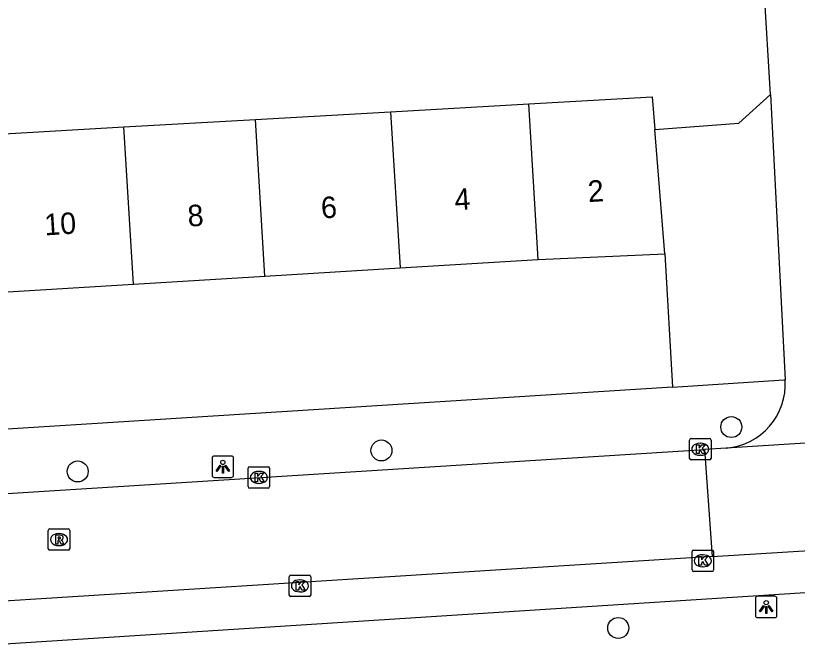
# Model space of a CAD drawing. Extents: x 159689 to 160786, y 387323 to 388339.
# Drawn here: x 160608.43 to 160644.83, y 387581.88 to 387611.35 of the extents above; entities that cross this region are included whole.
import ezdxf

# ---------------------------------------------------------------- set-up
doc = ezdxf.new("R2010")
doc.units = 0
for name, color, linetype in [('IMGEO_Boom', 7, 'Continuous'), ('IMGEO_Kolk', 7, 'Continuous'), ('IMGEO_Lichtpunt', 7, 'Continuous'), ('IMGEO_Pand', 7, 'Continuous'), ('IMGEO_Pand_nummerreeks', 7, 'Continuous'), ('IMGEO_Parkeervlak_open', 7, 'Continuous'), ('IMGEO_Rijbaan_lokaal_open', 7, 'Continuous'), ('IMGEO_Rioolput', 7, 'Continuous'), ('IMGEO_Voetpad_open', 7, 'Continuous')]:
    doc.layers.add(name, color=color, linetype=linetype)

msp = doc.modelspace()

# ---------------------------------------------------------------- linework, layer by layer
at = {"layer": 'IMGEO_Boom'}
for centre in [(160641.757, 387592.187), (160625.465, 387591.095), (160611.321, 387590.119), (160636.491, 387582.826)]:
    msp.add_circle(centre, 0.489, dxfattribs=at)
at = {"layer": 'IMGEO_Kolk'}
for p, q in [((160639.813, 387590.726), (160639.813, 387591.578)), ((160639.888, 387591.652), (160640.74, 387591.652)), ((160640.301, 387591.432), (160640.326, 387591.432)), ((160640.814, 387591.578), (160640.814, 387590.726)), ((160640.324, 387590.872), (160640.299, 387590.872)), ((160619.333, 387590.34), (160620.185, 387590.34)), ((160640.74, 387590.652), (160639.888, 387590.652)), ((160619.258, 387589.414), (160619.258, 387590.266)), ((160619.746, 387590.12), (160619.771, 387590.12)), ((160620.259, 387590.266), (160620.259, 387589.414)), ((160620.185, 387589.34), (160619.333, 387589.34)), ((160619.769, 387589.56), (160619.744, 387589.56)), ((160639.929, 387585.53), (160639.929, 387586.382)), ((160640.004, 387586.456), (160640.856, 387586.456)), ((160640.93, 387586.382), (160640.93, 387585.53)), ((160640.417, 387586.236), (160640.442, 387586.236)), ((160640.44, 387585.676), (160640.415, 387585.676)), ((160621.246, 387585.288), (160622.098, 387585.288)), ((160640.856, 387585.456), (160640.004, 387585.456)), ((160621.171, 387584.362), (160621.171, 387585.214)), ((160621.659, 387585.068), (160621.684, 387585.068)), ((160622.172, 387585.214), (160622.172, 387584.362)), ((160621.682, 387584.508), (160621.657, 387584.508)), ((160622.098, 387584.288), (160621.246, 387584.288))]:
    msp.add_line(p, q, dxfattribs=at)
for points in [[(160639.813, 387590.726), (160639.813, 387591.578)], [(160639.888, 387591.652), (160640.74, 387591.652)], [(160640.814, 387591.578), (160640.814, 387590.726)], [(160640.134, 387591.352), (160640.257, 387591.352), (160640.257, 387591.201), (160640.387, 387591.352), (160640.551, 387591.352), (160640.405, 387591.201), (160640.558, 387590.952), (160640.406, 387590.952), (160640.321, 387591.116), (160640.257, 387591.049), (160640.257, 387590.952), (160640.134, 387590.952), (160640.134, 387591.352)], [(160619.333, 387590.34), (160620.185, 387590.34)], [(160640.74, 387590.652), (160639.888, 387590.652)], [(160619.258, 387589.414), (160619.258, 387590.266)], [(160619.579, 387590.04), (160619.702, 387590.04), (160619.702, 387589.889), (160619.832, 387590.04), (160619.996, 387590.04), (160619.85, 387589.889), (160620.003, 387589.64), (160619.851, 387589.64), (160619.766, 387589.804), (160619.702, 387589.737), (160619.702, 387589.64), (160619.579, 387589.64), (160619.579, 387590.04)], [(160620.259, 387590.266), (160620.259, 387589.414)], [(160620.185, 387589.34), (160619.333, 387589.34)], [(160639.929, 387585.53), (160639.929, 387586.382)], [(160640.004, 387586.456), (160640.856, 387586.456)], [(160640.93, 387586.382), (160640.93, 387585.53)], [(160640.25, 387586.156), (160640.373, 387586.156), (160640.373, 387586.005), (160640.503, 387586.156), (160640.667, 387586.156), (160640.521, 387586.005), (160640.674, 387585.756), (160640.522, 387585.756), (160640.437, 387585.92), (160640.373, 387585.853), (160640.373, 387585.756), (160640.25, 387585.756), (160640.25, 387586.156)], [(160621.246, 387585.288), (160622.098, 387585.288)], [(160640.856, 387585.456), (160640.004, 387585.456)], [(160621.171, 387584.362), (160621.171, 387585.214)], [(160621.492, 387584.988), (160621.615, 387584.988), (160621.615, 387584.837), (160621.745, 387584.988), (160621.909, 387584.988), (160621.763, 387584.837), (160621.916, 387584.588), (160621.764, 387584.588), (160621.679, 387584.752), (160621.615, 387584.685), (160621.615, 387584.588), (160621.492, 387584.588), (160621.492, 387584.988)], [(160622.172, 387585.214), (160622.172, 387584.362)], [(160622.098, 387584.288), (160621.246, 387584.288)]]:
    msp.add_lwpolyline(points, dxfattribs=at)
for centre, start, end in [((160639.89, 387591.576), 91.552, 178.448), ((160639.89, 387591.576), 91.552, 178.448), ((160640.738, 387591.576), 1.552, 88.448), ((160640.738, 387591.576), 1.552, 88.448), ((160639.89, 387590.728), 181.552, 268.448), ((160639.89, 387590.728), 181.552, 268.448), ((160640.738, 387590.728), 271.552, 358.448), ((160640.738, 387590.728), 271.552, 358.448), ((160619.335, 387590.264), 91.552, 178.448), ((160619.335, 387590.264), 91.552, 178.448), ((160620.183, 387590.264), 1.552, 88.448), ((160620.183, 387590.264), 1.552, 88.448), ((160619.335, 387589.416), 181.552, 268.448), ((160619.335, 387589.416), 181.552, 268.448), ((160620.183, 387589.416), 271.552, 358.448), ((160620.183, 387589.416), 271.552, 358.448), ((160640.006, 387586.38), 91.552, 178.448), ((160640.006, 387586.38), 91.552, 178.448), ((160640.854, 387586.38), 1.552, 88.448), ((160640.854, 387586.38), 1.552, 88.448), ((160621.248, 387585.212), 91.552, 178.448), ((160621.248, 387585.212), 91.552, 178.448), ((160622.096, 387585.212), 1.552, 88.448), ((160622.096, 387585.212), 1.552, 88.448), ((160640.006, 387585.532), 181.552, 268.448), ((160640.006, 387585.532), 181.552, 268.448), ((160640.854, 387585.532), 271.552, 358.448), ((160640.854, 387585.532), 271.552, 358.448), ((160621.248, 387584.364), 181.552, 268.448), ((160621.248, 387584.364), 181.552, 268.448), ((160622.096, 387584.364), 271.552, 358.448), ((160622.096, 387584.364), 271.552, 358.448)]:
    msp.add_arc(centre, 0.0765, start, end, dxfattribs=at)
for centre, major_axis, ratio, start_param, end_param in [((160640.3, 387591.152), (-0.387, 0.002), 0.722429, 4.712389, 7.853982), ((160640.325, 387591.152), (-0.39, 0.002), 0.717154, 1.570796, 4.712389), ((160619.745, 387589.84), (-0.387, 0.002), 0.722429, 4.712389, 7.853982), ((160619.77, 387589.84), (-0.39, 0.002), 0.717154, 1.570796, 4.712389), ((160640.416, 387585.956), (-0.387, 0.002), 0.722429, 4.712389, 7.853982), ((160640.441, 387585.956), (-0.39, 0.002), 0.717154, 1.570796, 4.712389), ((160621.658, 387584.788), (-0.387, 0.002), 0.722429, 4.712389, 7.853982), ((160621.683, 387584.788), (-0.39, 0.002), 0.717154, 1.570796, 4.712389)]:
    msp.add_ellipse(centre, major_axis=major_axis, ratio=ratio, start_param=start_param, end_param=end_param, dxfattribs=at)
at = {"layer": 'IMGEO_Lichtpunt'}
for p, q in [((160617.581, 387590.742), (160617.581, 387589.935)), ((160617.581, 387590.742), (160617.581, 387589.935)), ((160618.483, 387590.837), (160617.675, 387590.837)), ((160618.483, 387590.837), (160617.675, 387590.837)), ((160618.577, 387589.935), (160618.577, 387590.742)), ((160618.577, 387589.935), (160618.577, 387590.742)), ((160617.675, 387589.841), (160618.483, 387589.841)), ((160617.675, 387589.841), (160618.483, 387589.841)), ((160642.883, 387584.208), (160642.883, 387583.401)), ((160642.883, 387584.208), (160642.883, 387583.401)), ((160643.785, 387584.303), (160642.977, 387584.303)), ((160643.785, 387584.303), (160642.977, 387584.303)), ((160643.879, 387583.401), (160643.879, 387584.208)), ((160643.879, 387583.401), (160643.879, 387584.208)), ((160642.977, 387583.307), (160643.785, 387583.307)), ((160642.977, 387583.307), (160643.785, 387583.307))]:
    msp.add_line(p, q, dxfattribs=at)
for points in [[(160617.955, 387590.406), (160617.994, 387590.378), (160617.806, 387590.116), (160617.768, 387590.143), (160617.955, 387590.406)], [(160618.057, 387590.358), (160618.104, 387590.358), (160618.104, 387590.036), (160618.057, 387590.036), (160618.057, 387590.358)], [(160618.167, 387590.378), (160618.205, 387590.405), (160618.392, 387590.143), (160618.353, 387590.115), (160618.167, 387590.378)], [(160643.257, 387583.872), (160643.296, 387583.844), (160643.108, 387583.582), (160643.07, 387583.609), (160643.257, 387583.872)], [(160643.359, 387583.824), (160643.406, 387583.824), (160643.406, 387583.502), (160643.359, 387583.502), (160643.359, 387583.824)], [(160643.469, 387583.844), (160643.507, 387583.871), (160643.694, 387583.609), (160643.655, 387583.581), (160643.469, 387583.844)]]:
    msp.add_lwpolyline(points, dxfattribs=at)
for centre in [(160618.08, 387590.54), (160643.382, 387584.006)]:
    msp.add_circle(centre, 0.0994, dxfattribs=at)
for centre, start, end in [((160617.675, 387590.742), 90, 180), ((160617.675, 387590.742), 90, 180), ((160618.483, 387590.742), 0, 90), ((160618.483, 387590.742), 0, 90), ((160617.675, 387589.935), 180, 270), ((160617.675, 387589.935), 180, 270), ((160618.483, 387589.935), 270, 0), ((160618.483, 387589.935), 270, 360), ((160642.977, 387584.208), 90, 180), ((160642.977, 387584.208), 90, 180), ((160643.785, 387584.208), 0, 90), ((160643.785, 387584.208), 0, 90), ((160642.977, 387583.401), 180, 270), ((160642.977, 387583.401), 180, 270), ((160643.785, 387583.401), 270, 0), ((160643.785, 387583.401), 270, 360)]:
    msp.add_arc(centre, 0.0946, start, end, dxfattribs=at)
at = {"layer": 'IMGEO_Pand'}
for points in [[(160632.322, 387607.237), (160638.076, 387607.563), (160638.195, 387606.052)], [(160625.884, 387606.872), (160632.322, 387607.237)], [(160632.766, 387599.996), (160632.322, 387607.237)], [(160619.595, 387606.516), (160625.884, 387606.872)], [(160625.884, 387606.872), (160626.33, 387599.601)], [(160613.473, 387606.169), (160619.595, 387606.516)], [(160620.043, 387599.215), (160619.595, 387606.516)], [(160607.357, 387605.822), (160613.473, 387606.169)], [(160613.922, 387598.84), (160613.473, 387606.169)], [(160638.659, 387600.26), (160638.195, 387606.052)], [(160632.766, 387599.996), (160638.659, 387600.26)], [(160626.33, 387599.601), (160632.766, 387599.996)], [(160620.043, 387599.215), (160626.33, 387599.601)], [(160613.922, 387598.84), (160620.043, 387599.215)], [(160607.808, 387598.465), (160613.922, 387598.84)]]:
    msp.add_lwpolyline(points, dxfattribs=at)
at = {"layer": 'IMGEO_Parkeervlak_open'}
for points in [[(160638.195, 387606.052), (160642.103, 387606.342), (160643.581, 387607.671)], [(160638.659, 387600.26), (160639.015, 387594.05)]]:
    msp.add_lwpolyline(points, dxfattribs=at)
at = {"layer": 'IMGEO_Rijbaan_lokaal_open'}
for points in [[(160643.581, 387607.671), (160642.992, 387617.51), (160641.475, 387618.87)], [(160643.581, 387607.671), (160644.268, 387594.39)], [(160644.268, 387594.39), (160644.268, 387594.383)], [(160650.861, 387591.795), (160641.517, 387591.206)], [(160581.466, 387587.414), (160640.508, 387591.144)], [(160641.517, 387591.206), (160640.508, 387591.144)], [(160640.508, 387591.144), (160640.868, 387586.153)], [(160640.868, 387586.153), (160653.704, 387586.943)], [(160640.868, 387586.153), (160581.804, 387582.428)]]:
    msp.add_lwpolyline(points, dxfattribs=at)
msp.add_arc((160641.271, 387594.198), 3.002, 274.6929, 3.5278, dxfattribs=at)
at = {"layer": 'IMGEO_Rioolput'}
for p, q in [((160610.026, 387587.445), (160610.878, 387587.445)), ((160609.951, 387586.519), (160609.951, 387587.371)), ((160610.439, 387587.225), (160610.464, 387587.225)), ((160610.952, 387587.371), (160610.952, 387586.519)), ((160610.878, 387586.445), (160610.026, 387586.445)), ((160610.462, 387586.665), (160610.437, 387586.665))]:
    msp.add_line(p, q, dxfattribs=at)
for points in [[(160610.026, 387587.445), (160610.878, 387587.445)], [(160609.951, 387586.519), (160609.951, 387587.371)], [(160610.54, 387587.143), (160610.288, 387587.145), (160610.288, 387586.745)], [(160610.466, 387587.064), (160610.412, 387587.064), (160610.412, 387586.983)], [(160610.952, 387587.371), (160610.952, 387586.519)], [(160610.288, 387586.745), (160610.412, 387586.745), (160610.412, 387586.907), (160610.423, 387586.907)], [(160610.412, 387586.983), (160610.464, 387586.983)], [(160610.47, 387586.878), (160610.541, 387586.745), (160610.681, 387586.745), (160610.616, 387586.871)], [(160610.878, 387586.445), (160610.026, 387586.445)]]:
    msp.add_lwpolyline(points, dxfattribs=at)
for centre, radius, start, end in [((160610.028, 387587.369), 0.0765, 91.552, 178.448), ((160610.028, 387587.369), 0.0765, 91.552, 178.448), ((160610.876, 387587.369), 0.0765, 1.552, 88.448), ((160610.876, 387587.369), 0.0765, 1.552, 88.448), ((160610.472, 387586.968), 0.0964, 77.0061, 93.1865), ((160610.486, 387587.025), 0.0378, 276.6634, 79.6772), ((160610.539, 387587.033), 0.109, 350.3612, 89.416), ((160610.422, 387586.854), 0.0533, 26.0293, 88.6989), ((160610.448, 387587.172), 0.19, 274.7715, 282.9687), ((160610.537, 387587.033), 0.112, 277.5842, 350.9817), ((160610.521, 387586.818), 0.108, 29.5134, 73.7905), ((160610.028, 387586.521), 0.0765, 181.552, 268.448), ((160610.028, 387586.521), 0.0765, 181.552, 268.448), ((160610.876, 387586.521), 0.0765, 271.552, 358.448), ((160610.876, 387586.521), 0.0765, 271.552, 358.448)]:
    msp.add_arc(centre, radius, start, end, dxfattribs=at)
for centre, major_axis, ratio, start_param, end_param in [((160610.438, 387586.945), (-0.387, 0.002), 0.722429, 4.712389, 7.853982), ((160610.463, 387586.945), (-0.39, 0.002), 0.717154, 1.570796, 4.712389)]:
    msp.add_ellipse(centre, major_axis=major_axis, ratio=ratio, start_param=start_param, end_param=end_param, dxfattribs=at)
at = {"layer": 'IMGEO_Voetpad_open'}
for points in [[(160639.015, 387594.05), (160644.197, 387594.385), (160644.268, 387594.39)], [(160639.015, 387594.05), (160582.957, 387590.511)], [(160688.268, 387587.229), (160524.931, 387576.751)]]:
    msp.add_lwpolyline(points, dxfattribs=at)

# ---------------------------------------------------------------- texts
at = {"layer": 'IMGEO_Pand_nummerreeks'}
for s, p in [('2', (160635.104, 387602.663)), ('4', (160628.892, 387602.282)), ('6', (160622.678, 387601.901)), ('8', (160616.468, 387601.521)), ('10', (160609.793, 387601.112))]:
    msp.add_text(s, height=1, rotation=3.5096, dxfattribs=at).set_placement(p)

doc.saveas('drawing.dxf')
